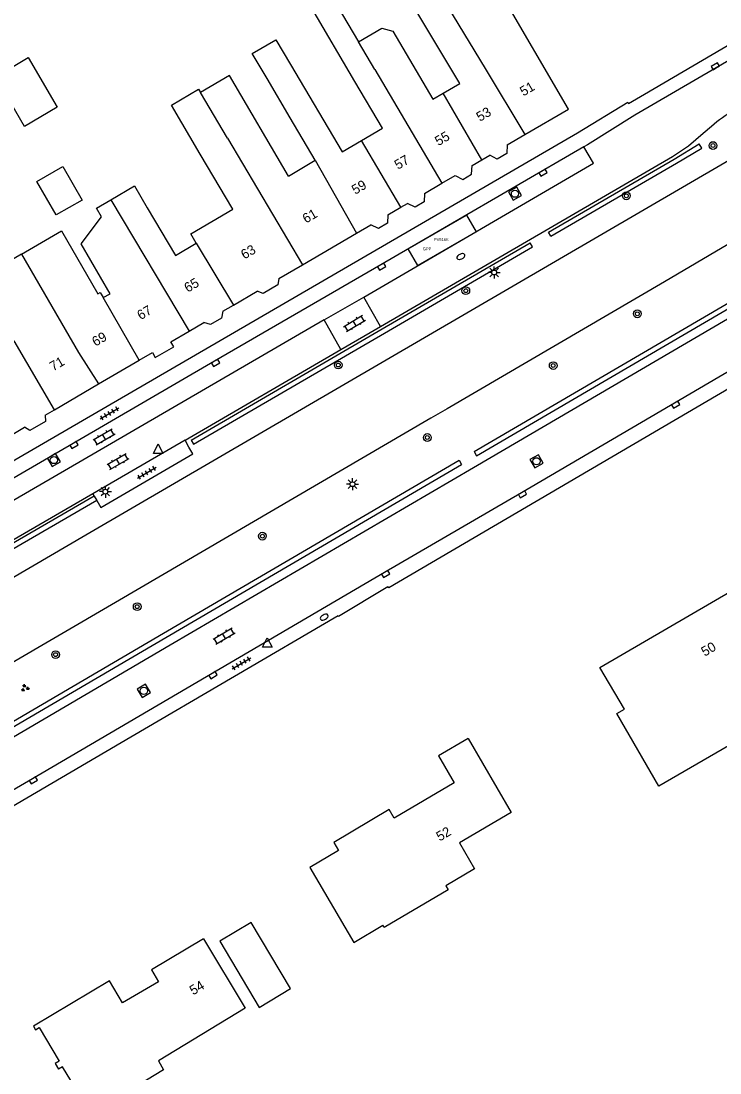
# Model space of a CAD drawing. Extents: x 135999 to 138000, y 396000 to 398501.
# Drawn here: x 136475.2 to 136547.8, y 397614 to 397723.2 of the extents above; entities that cross this region are included whole.
import ezdxf

# ---------------------------------------------------------------- set-up
doc = ezdxf.new("R2010")
doc.units = 0
for name, color, linetype in [('bp-anno-kenteken', 7, 'Continuous'), ('bp-grn-parkeervak', 7, 'Continuous'), ('gg-afsc-muur', 7, 'Continuous'), ('gg-anno-huisnummerreeks BGT', 7, 'Continuous'), ('gg-bbg-gedigitaliseerde bebouwing', 7, 'Continuous'), ('gg-bbg-gedigitaliseerde bijgebouw', 7, 'Continuous'), ('gg-bbg-hoofdgebouw', 7, 'Continuous'), ('gg-bbg-luifel en loopbrug', 7, 'Continuous'), ('gg-bbg-tussenscheiding', 7, 'Continuous'), ('gg-knt-verharding', 7, 'Continuous'), ('gg-knt-verharding nz', 7, 'Continuous'), ('gt-grn-groengrens', 7, 'Continuous'), ('gt-symb-boom', 7, 'Continuous'), ('gt-symb-brandkraan', 7, 'Continuous'), ('gt-symb-groenvak', 7, 'Continuous'), ('gt-symb-klinker verharding', 7, 'Continuous'), ('gt-symb-kolk', 7, 'Continuous'), ('gt-symb-lichtmast', 7, 'Continuous'), ('gt-symb-rioolschacht', 7, 'Continuous'), ('gt-symb-tegel verharding', 7, 'Continuous'), ('gt-symb-waterafsluiter', 7, 'Continuous'), ('kenmerkpunt gehandicapten parkeerplaats', 7, 'Continuous')]:
    doc.layers.add(name, color=color, linetype=linetype)

# ---------------------------------------------------------------- blocks, each defined once
blk = doc.blocks.new('gt0-BOOM')
at = {"layer": 'gt-symb-boom'}
for radius in [0.4, 0.2]:
    blk.add_circle((0, 0), radius, dxfattribs=at)
blk = doc.blocks.new('gt0-KOLK')
at = {"layer": 'gt-symb-kolk'}
blk.add_lwpolyline([(0, 0), (0.38, 0), (0.38, 0.4), (-0.38, 0.4), (-0.38, 0), (0, 0)], dxfattribs=at)
blk = doc.blocks.new('gt0-BR')
at = {"layer": 'gt-symb-brandkraan'}
for centre, radius, start, end in [((-0.24, 0), 0.206, 107.5669, 252.4331), ((0.6, -2.66), 3, 106.892, 107.5669), ((0, -0.69), 0.938, 73.108, 106.892), ((-0.6, -2.66), 3, 72.4331, 73.108), ((0.24, 0), 0.206, 287.567, 72.4331), ((0.6, 2.66), 3, 252.4331, 253.108), ((0, 0.69), 0.938, 253.108, 286.8921), ((-0.6, 2.66), 3, 286.8921, 287.567)]:
    blk.add_arc(centre, radius, start, end, dxfattribs=at)
blk = doc.blocks.new('gt0-KL1')
at = {"layer": 'gt-symb-klinker verharding'}
for p, q in [((-1.15, 0.3), (1.15, 0.3)), ((-1, -0.3), (-1, 0.3)), ((-0.5, 0.3), (-0.5, 0.45)), ((0, -0.3), (0, 0.3)), ((0.5, 0.3), (0.5, 0.45)), ((1, -0.3), (1, 0.3)), ((-1.15, -0.3), (1.15, -0.3)), ((-0.5, -0.45), (-0.5, -0.3)), ((0.5, -0.45), (0.5, -0.3))]:
    blk.add_line(p, q, dxfattribs=at)
blk = doc.blocks.new('gt0-LMAST')
at = {"layer": 'gt-symb-lichtmast'}
for p, q in [((-0.18, 0.17), (-0.45, 0.44)), ((-0.01, 0.25), (-0.01, 0.62)), ((0.17, 0.17), (0.44, 0.44)), ((-0.26, 0), (-0.63, 0)), ((-0.18, -0.18), (-0.45, -0.45)), ((-0.01, -0.25), (-0.01, -0.63)), ((0.44, -0.45), (0.17, -0.18)), ((0.24, 0), (0.62, 0))]:
    blk.add_line(p, q, dxfattribs=at)
blk.add_circle((-0.01, 0), 0.25, dxfattribs=at)
blk = doc.blocks.new('gt0-RS')
at = {"layer": 'gt-symb-rioolschacht'}
blk.add_lwpolyline([(-0.5, -0.5), (0.5, -0.5), (0.5, 0.5), (-0.5, 0.5)], close=True, dxfattribs=at)
blk.add_circle((0, 0), 0.375, dxfattribs=at)
blk = doc.blocks.new('gt0-TEG1')
at = {"layer": 'gt-symb-tegel verharding'}
for p, q in [((-1.12, 0), (1.13, 0)), ((-0.9, -0.25), (-0.9, 0.25)), ((-0.45, -0.25), (-0.45, 0.25)), ((0, -0.25), (0, 0.25)), ((0.45, -0.25), (0.45, 0.25)), ((0.9, -0.25), (0.9, 0.25))]:
    blk.add_line(p, q, dxfattribs=at)
blk = doc.blocks.new('gt0-GRVAK')
at = {"layer": 'gt-symb-groenvak'}
for p, q in [((-0.11, 0.19), (-0.23, 0.24)), ((-0.18, 0.15), (0.09, 0.15)), ((-0.09, 0.21), (-0.16, 0.32)), ((-0.05, 0.21), (-0.05, 0.39)), ((0, 0.21), (0.06, 0.32)), ((0.02, 0.19), (0.13, 0.24)), ((0.26, -0.05), (0.2, 0.06)), ((0.3, -0.05), (0.3, 0.13)), ((0.35, -0.05), (0.41, 0.06)), ((-0.24, -0.23), (-0.36, -0.18)), ((-0.32, -0.26), (-0.05, -0.26)), ((-0.23, -0.21), (-0.29, -0.1)), ((-0.18, -0.2), (-0.18, -0.02)), ((-0.14, -0.21), (-0.07, -0.1)), ((-0.12, -0.23), (0, -0.18)), ((0.24, -0.07), (0.12, -0.02)), ((0.17, -0.11), (0.44, -0.11)), ((0.37, -0.07), (0.49, -0.02))]:
    blk.add_line(p, q, dxfattribs=at)
blk = doc.blocks.new('gt0-WAFSL')
at = {"layer": 'gt-symb-waterafsluiter'}
for p, q in [((-0.5, -0.33), (0, 0.67)), ((0, 0.67), (0.5, -0.33)), ((0.5, -0.33), (-0.5, -0.33))]:
    blk.add_line(p, q, dxfattribs=at)

msp = doc.modelspace()

# ---------------------------------------------------------------- linework, layer by layer
at = {"layer": 'bp-grn-parkeervak'}
msp.add_lwpolyline([(136515.37, 397699.55), (136521.42, 397703.07), (136522.43, 397701.34), (136516.38, 397697.82), (136515.37, 397699.55)], dxfattribs=at)
at = {"layer": 'gg-afsc-muur'}
for p, q in [((136512.75, 397664.21), (136513.27, 397664.51)), ((136512.75, 397664.21), (136513.27, 397664.51)), ((136508.13, 397661.42), (136508.65, 397661.73)), ((136508.13, 397661.42), (136508.65, 397661.73))]:
    msp.add_line(p, q, dxfattribs=at)
at = {"layer": 'gg-bbg-gedigitaliseerde bebouwing'}
for p, q in [((136503.15, 397718.69), (136508.5, 397709.62)), ((136503.11, 397713.18), (136500.71, 397717.24)), ((136519.01, 397715.72), (136520.73, 397716.72)), ((136517.94, 397715.09), (136519.01, 397715.72)), ((136505.71, 397708.76), (136503.11, 397713.18)), ((136508.5, 397709.62), (136510.53, 397710.81)), ((136502.93, 397707.12), (136505.71, 397708.76)), ((136483.7, 397694.5), (136484.41, 397694.91))]:
    msp.add_line(p, q, dxfattribs=at)
for points in [[(136520.73, 397716.72), (136514.72, 397726.81), (136517.3, 397728.34), (136520.05, 397723.74)], [(136509.82, 397716.95), (136505.37, 397724.54), (136507.43, 397725.76), (136510.21, 397721.05)], [(136510.21, 397721.05), (136512.62, 397722.47), (136513.79, 397722.18), (136517.94, 397715.09)], [(136500.71, 397717.24), (136499.18, 397719.83), (136501.62, 397721.27), (136503.15, 397718.69)], [(136502.93, 397707.12), (136496.8, 397717.55), (136493.81, 397715.79)], [(136510.53, 397710.81), (136512.69, 397712.08), (136509.82, 397716.95)], [(136493.77, 397709.4), (136490.79, 397714.48), (136493.6, 397716.14), (136493.81, 397715.79)], [(136493.36, 397700.16), (136492.8, 397701.11), (136497.15, 397703.67), (136493.77, 397709.4)], [(136484.48, 397704.65), (136486.95, 397706.1), (136488.27, 397703.84)], [(136484.41, 397694.91), (136481.4, 397700.09), (136483.52, 397702.89), (136483, 397703.78), (136484.48, 397704.65)], [(136488.27, 397703.84), (136491.19, 397698.88), (136493.36, 397700.16)], [(136475.21, 397699.03), (136479.37, 397701.42), (136483.12, 397694.89)], [(136475.21, 397699.03), (136472.88, 397697.68), (136473.42, 397696.74)], [(136483.12, 397694.89), (136483.39, 397695.05), (136483.7, 397694.5)], [(136560.58, 397655.27), (136560.75, 397654.97), (136541.41, 397643.79), (136537.05, 397651.33), (136537.83, 397651.77)], [(136521.61, 397648.72), (136526.06, 397641.04), (136520.7, 397637.89)], [(136520.7, 397637.89), (136522.28, 397635.21), (136519.28, 397633.45)], [(136505.15, 397635.35), (136509.71, 397627.57), (136512.73, 397629.34)], [(136519.28, 397633.45), (136519.53, 397633.02), (136512.87, 397629.11), (136512.73, 397629.34)], [(136494.12, 397627.94), (136498.43, 397620.74), (136489.42, 397615.26), (136489.97, 397614.35), (136482.43, 397609.77), (136479.46, 397614.66), (136479.05, 397614.4)]]:
    msp.add_lwpolyline(points, dxfattribs=at)
at = {"layer": 'gg-bbg-gedigitaliseerde bijgebouw'}
for points in [[(136472.49, 397717.44), (136475.9, 397719.43), (136478.91, 397714.26), (136475.5, 397712.27), (136472.49, 397717.44)], [(136476.8, 397706.57), (136479.51, 397708.12), (136481.5, 397704.63), (136478.8, 397703.08), (136476.8, 397706.57)]]:
    msp.add_lwpolyline(points, dxfattribs=at)
at = {"layer": 'gg-bbg-hoofdgebouw'}
for p, q in [((136525.67, 397710.35), (136527.5, 397711.42)), ((136522.02, 397708.22), (136523.02, 397708.81)), ((136523.02, 397708.81), (136523.84, 397709.28)), ((136518.88, 397706.38), (136520.24, 397707.18)), ((136517.07, 397705.32), (136518.88, 397706.38)), ((136514.61, 397703.89), (136515.3, 397704.29)), ((136513.27, 397703.1), (136514.61, 397703.89)), ((136510, 397701.19), (136511.49, 397702.06)), ((136504.39, 397697.92), (136510, 397701.19)), ((136501.94, 397696.48), (136504.39, 397697.92)), ((136497.21, 397693.72), (136499.68, 397695.16)), ((136496.13, 397693.08), (136497.21, 397693.72)), ((136492.61, 397691.03), (136494.14, 397691.92)), ((136490.71, 397689.92), (136492.61, 397691.03)), ((136483.21, 397685.54), (136487.43, 397688)), ((136487.43, 397688), (136488.8, 397688.8)), ((136478.64, 397682.87), (136483.21, 397685.54)), ((136477.66, 397682.29), (136478.64, 397682.87)), ((136474.14, 397680.23), (136475.52, 397681.04)), ((136508.14, 397637.1), (136505.15, 397635.35))]:
    msp.add_line(p, q, dxfattribs=at)
for points in [[(136527.5, 397711.42), (136532.02, 397714.07), (136524.79, 397726.5)], [(136525.67, 397710.35), (136525.61, 397709.46), (136524.63, 397708.89), (136523.84, 397709.28)], [(136520.24, 397707.18), (136521.04, 397706.77), (136521.96, 397707.33), (136522.02, 397708.22)], [(136517.07, 397705.32), (136517.03, 397704.44), (136516.1, 397703.9), (136515.3, 397704.29)], [(136513.27, 397703.1), (136513.21, 397702.22), (136512.28, 397701.68), (136511.49, 397702.06)], [(136501.94, 397696.48), (136501.83, 397695.84), (136500.31, 397694.93), (136499.68, 397695.16)], [(136496.13, 397693.08), (136495.98, 397692.38), (136494.83, 397691.7), (136494.14, 397691.92)], [(136488.8, 397688.8), (136489.1, 397688.28), (136491.02, 397689.39), (136490.71, 397689.92)], [(136477.66, 397682.29), (136477.68, 397681.64), (136476.07, 397680.71), (136475.52, 397681.04)], [(136537.83, 397651.77), (136535.3, 397656.09), (136553.84, 397666.89), (136556.29, 397662.68), (136559.64, 397664.59), (136559.62, 397664.62), (136559.98, 397664.83), (136564.28, 397657.42), (136560.58, 397655.27)], [(136521.61, 397648.72), (136518.52, 397646.95), (136520.15, 397644.12), (136513.92, 397640.48), (136513.4, 397641.36), (136507.64, 397637.94), (136508.14, 397637.1)], [(136494.12, 397627.94), (136488.71, 397624.73), (136489.42, 397623.48), (136485.71, 397621.28), (136484.34, 397623.58), (136476.43, 397618.87), (136476.65, 397618.5), (136477.05, 397618.74), (136479.11, 397615.23), (136478.7, 397614.99), (136479.05, 397614.4)]]:
    msp.add_lwpolyline(points, dxfattribs=at)
at = {"layer": 'gg-bbg-luifel en loopbrug'}
msp.add_lwpolyline([(136495.8, 397627.68), (136499.9, 397620.82), (136503.16, 397622.77), (136499.06, 397629.64), (136495.8, 397627.68)], dxfattribs=at)
at = {"layer": 'gg-bbg-tussenscheiding'}
for p, q in [((136511.91, 397718.18), (136510.21, 397721.05)), ((136511.91, 397718.18), (136518.88, 397706.38)), ((136496.6, 397711.06), (136493.81, 397715.79)), ((136523.02, 397708.81), (136519.01, 397715.72)), ((136496.6, 397711.06), (136504.39, 397697.92)), ((136514.61, 397703.89), (136510.53, 397710.81)), ((136505.71, 397708.76), (136510, 397701.19)), ((136484.48, 397704.65), (136492.61, 397691.03)), ((136493.36, 397700.16), (136497.21, 397693.72)), ((136487.43, 397688), (136483.7, 397694.5)), ((136478.64, 397682.87), (136474.45, 397690.03))]:
    msp.add_line(p, q, dxfattribs=at)
for points in [[(136520.05, 397723.74), (136523.37, 397718.29), (136527.5, 397711.42)], [(136475.21, 397699.03), (136481.13, 397688.81), (136483.21, 397685.54)]]:
    msp.add_lwpolyline(points, dxfattribs=at)
at = {"layer": 'gg-knt-verharding'}
for p, q in [((136512.51, 397691.51), (136510.76, 397694.55)), ((136508.38, 397689.13), (136506.64, 397692.18)), ((136508.38, 397689.13), (136512.51, 397691.51)), ((136492.2, 397679.7), (136508.38, 397689.13)), ((136519.43, 397682.97), (136517.73, 397681.98)), ((136492.2, 397679.7), (136482.6, 397674.13)), ((136492.6, 397678.99), (136492.2, 397679.7)), ((136482.6, 397674.13), (136482.76, 397673.88)), ((136482.76, 397673.88), (136483.01, 397673.45)), ((136508.65, 397661.73), (136512.75, 397664.21))]:
    msp.add_line(p, q, dxfattribs=at)
for points in [[(136576.92, 397735.46), (136562.52, 397727.13), (136547.38, 397718.34), (136538.92, 397713.43), (136534, 397710.38), (136533.62, 397710.16)], [(136623.33, 397730.58), (136615.23, 397725.85), (136598.37, 397715.98), (136582.05, 397706.4), (136527.15, 397674.25), (136512.93, 397665.97), (136476.34, 397644.56), (136460.4, 397635.27), (136457.49, 397633.57)], [(136626.04, 397730.38), (136581.85, 397704.48), (136513.35, 397664.37), (136513.27, 397664.51)], [(136579.49, 397726.69), (136481.87, 397669.84), (136412.85, 397629.52)], [(136304.6, 397579.95), (136325.51, 397592.38), (136343.3, 397603.04), (136347.99, 397605.78), (136350.54, 397607.23), (136354.63, 397609.5), (136391.3, 397629.68), (136400.05, 397634.52), (136406.45, 397638.18), (136406.68, 397637.81), (136417.89, 397644.3), (136433.25, 397653.2), (136433.03, 397653.57), (136437.76, 397656.34), (136532.96, 397711.6), (136538.18, 397714.81), (136538.26, 397714.66), (136539.91, 397715.62), (136551.96, 397722.69)], [(136583, 397720.28), (136541.99, 397696.14), (136519.43, 397682.97)], [(136455.1, 397637.63), (136490.66, 397658.44), (136522.15, 397676.85), (136586.29, 397714.37)], [(136512.51, 397691.51), (136542.83, 397709.14), (136544.5, 397710.27), (136546.02, 397711.57), (136546.88, 397712.29)], [(136533.62, 397710.16), (136512.53, 397697.9), (136495.26, 397687.9), (136480.56, 397679.36), (136458.92, 397666.8), (136442.56, 397657.33), (136425.7, 397647.57)], [(136517.73, 397681.98), (136484.95, 397662.84), (136427.53, 397629.35), (136417.03, 397623.24)], [(136483.01, 397673.45), (136483.44, 397672.73), (136492.99, 397678.27), (136492.6, 397678.99)], [(136482.6, 397674.13), (136434.79, 397646.42), (136429.31, 397643.24), (136423.93, 397640.21), (136420.97, 397638.93), (136418.41, 397637.78), (136415.53, 397636.18), (136412.41, 397634.38), (136410.39, 397633.23)], [(136423.35, 397611.81), (136423.24, 397611.99), (136425.24, 397613.05), (136424.96, 397613.59), (136443.29, 397623.58), (136486.57, 397648.9), (136508.09, 397661.5), (136508.13, 397661.42)]]:
    msp.add_lwpolyline(points, dxfattribs=at)
msp.add_arc((136556.01, 397701.86), 13.85, 119.3409, 131.1943, dxfattribs=at)
at = {"layer": 'gg-knt-verharding nz'}
msp.add_line((136506.64, 397692.18), (136510.76, 397694.55), dxfattribs=at)
for points in [[(136510.76, 397694.55), (136534.64, 397708.45), (136533.62, 397710.16)], [(136506.64, 397692.18), (136481.56, 397677.62), (136444.9, 397656.33), (136425.45, 397645.08)]]:
    msp.add_lwpolyline(points, dxfattribs=at)
at = {"layer": 'gt-grn-groengrens'}
for p, q in [((136522.23, 397678.53), (136585.61, 397715.6)), ((136522.48, 397678.09), (136585.85, 397715.16)), ((136530.2, 397700.87), (136529.94, 397701.3)), ((136512.66, 397691.25), (136528.03, 397700.19)), ((136528.29, 397699.76), (136528.03, 397700.19)), ((136512.91, 397690.82), (136528.29, 397699.76)), ((136492.81, 397679.71), (136512.66, 397691.25)), ((136522.23, 397678.53), (136522.48, 397678.09)), ((136520.68, 397677.62), (136520.93, 397677.19))]:
    msp.add_line(p, q, dxfattribs=at)
for points in [[(136529.94, 397701.3), (136542.99, 397708.89), (136545.62, 397710.46)], [(136530.2, 397700.87), (136543.24, 397708.46), (136545.87, 397710.02), (136545.62, 397710.46)], [(136492.81, 397679.71), (136493.06, 397679.28), (136512.91, 397690.82)], [(136451.54, 397636.59), (136454.64, 397638.41), (136490.2, 397659.23), (136520.93, 397677.19)], [(136454.39, 397638.84), (136489.95, 397659.66), (136520.68, 397677.62)], [(136482.76, 397673.88), (136434.94, 397646.16), (136429.46, 397642.98), (136424.06, 397639.94), (136418.87, 397636.85)], [(136483.01, 397673.45), (136435.19, 397645.73), (136429.71, 397642.54), (136424.31, 397639.51), (136419.12, 397636.42)]]:
    msp.add_lwpolyline(points, dxfattribs=at)

# ---------------------------------------------------------------- block references
at = {"layer": 'gt-symb-boom'}
for p in [(136547.04, 397710.29), (136538.04, 397705.07), (136521.36, 397695.22), (136539.18, 397692.82), (136508.11, 397687.5), (136530.44, 397687.45), (136517.36, 397679.98), (136500.23, 397669.74), (136487.22, 397662.42), (136478.74, 397657.44)]:
    msp.add_blockref('gt0-BOOM', p, dxfattribs=at)
at = {"layer": 'gt-symb-brandkraan'}
for p, rotation in [((136520.85, 397698.77), 24.771138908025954), ((136506.65, 397661.33), -150.1271789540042)]:
    msp.add_blockref('gt0-BR', p, dxfattribs=dict(at, rotation=rotation))
at = {"layer": 'gt-symb-groenvak'}
msp.add_blockref('gt0-GRVAK', (136475.55, 397653.97), dxfattribs=at)
at = {"layer": 'gt-symb-klinker verharding'}
for p, rotation in [((136509.8, 397691.82), 30.924459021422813), ((136483.78, 397680.05), 30.462640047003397), ((136485.23, 397677.49), 30.46264004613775), ((136496.24, 397659.37), 30.462640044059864)]:
    msp.add_blockref('gt0-KL1', p, dxfattribs=dict(at, rotation=rotation))
at = {"layer": 'gt-symb-kolk'}
for p, rotation in [((136547.38, 397718.34), 30.12860023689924), ((136529.28, 397707.64), -149.79306598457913), ((136512.53, 397697.9), -149.92097413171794), ((136495.26, 397687.9), -149.87139975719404), ((136543.05, 397683.56), -149.66519417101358), ((136480.56, 397679.36), -149.87139976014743), ((136527.15, 397674.25), -149.79306598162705), ((136512.93, 397665.97), -149.66519416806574), ((136495, 397655.48), -149.66519417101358), ((136476.34, 397644.56), -149.7435628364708)]:
    msp.add_blockref('gt0-KOLK', p, dxfattribs=dict(at, rotation=rotation))
at = {"layer": 'gt-symb-lichtmast'}
for p in [(136524.32, 397697.11), (136483.92, 397674.36), (136509.6, 397675.13)]:
    msp.add_blockref('gt0-LMAST', p, dxfattribs=at)
at = {"layer": 'gt-symb-rioolschacht'}
for p, rotation in [((136526.47, 397705.29), 30.07902586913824), ((136478.57, 397677.64), 30.845904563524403), ((136528.71, 397677.51), -150.7171714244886), ((136487.91, 397653.68), 31.877816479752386)]:
    msp.add_blockref('gt0-RS', p, dxfattribs=dict(at, rotation=rotation))
at = {"layer": 'gt-symb-tegel verharding', "rotation": 30.462640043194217}
for p in [(136484.34, 397682.48), (136488.21, 397676.32), (136498.04, 397656.53)]:
    msp.add_blockref('gt0-TEG1', p, dxfattribs=at)
at = {"layer": 'gt-symb-waterafsluiter'}
for p in [(136489.4, 397678.64), (136500.74, 397658.53)]:
    msp.add_blockref('gt0-WAFSL', p, dxfattribs=at)

# ---------------------------------------------------------------- texts
at = {"layer": 'bp-anno-kenteken'}
msp.add_text('PV616K', height=0.3, dxfattribs=at).set_placement((136518.06, 397700.38))
at = {"layer": 'gg-anno-huisnummerreeks BGT'}
for s, rotation, p in [('51', 30.3, (136527.34, 397715.38)), ('53', 30.3, (136522.82, 397712.74)), ('55', 30.3, (136518.51, 397710.22)), ('57', 30.3, (136514.31, 397707.76)), ('59', 30.3, (136509.87, 397705.17)), ('61', 30.3, (136504.76, 397702.18)), ('63', 30.3, (136498.36, 397698.45)), ('65', 30.3, (136492.47, 397695)), ('67', 30.3, (136487.58, 397692.15)), ('69', 30.3, (136482.89, 397689.4)), ('71', 30.3, (136478.49, 397686.83)), ('50', 30.2, (136546.18, 397657.22)), ('52', 30.3, (136518.65, 397638.03)), ('54', 30.7, (136493.03, 397622.06))]:
    msp.add_text(s, height=1, rotation=rotation, dxfattribs=at).set_placement(p)
at = {"layer": 'kenmerkpunt gehandicapten parkeerplaats'}
msp.add_text('GPP', height=0.3, dxfattribs=at).set_placement((136516.89, 397699.41))

doc.saveas('drawing.dxf')
